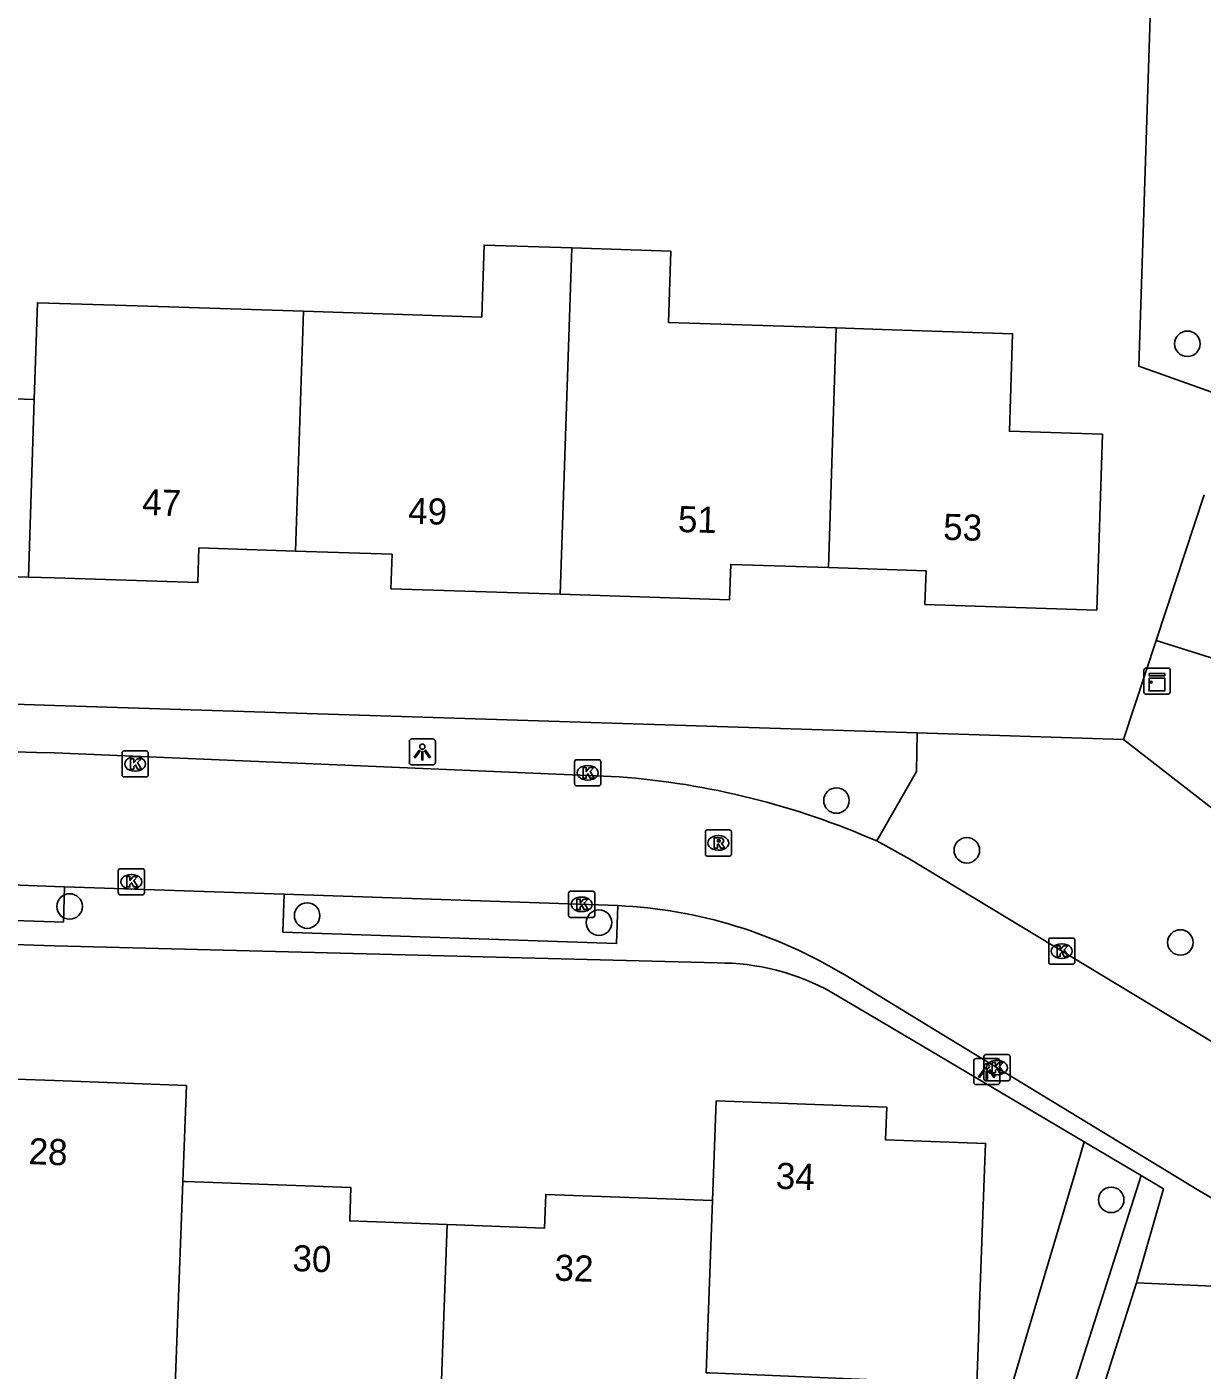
# Model space of a CAD drawing. Extents: x 158461 to 159795, y 387220 to 388672.
# Drawn here: x 159498.9 to 159544, y 387737.1 to 387788.6 of the extents above; entities that cross this region are included whole.
import ezdxf

# ---------------------------------------------------------------- set-up
doc = ezdxf.new("R2010")
doc.units = 0
for name, color, linetype in [('IMGEO_Boom', 7, 'Continuous'), ('IMGEO_Groenvoorziening', 7, 'Continuous'), ('IMGEO_Kast', 7, 'Continuous'), ('IMGEO_Kolk', 7, 'Continuous'), ('IMGEO_Lichtpunt', 7, 'Continuous'), ('IMGEO_Pand', 7, 'Continuous'), ('IMGEO_Pand_nummerreeks', 7, 'Continuous'), ('IMGEO_Rijbaan_lokaal_open', 7, 'Continuous'), ('IMGEO_Rioolput', 7, 'Continuous'), ('IMGEO_Voetpad_open', 7, 'Continuous')]:
    doc.layers.add(name, color=color, linetype=linetype)

msp = doc.modelspace()

# ---------------------------------------------------------------- linework, layer by layer
at = {"layer": 'IMGEO_Boom'}
for centre in [(159543.396, 387776.452), (159529.954, 387758.952), (159534.948, 387757.047), (159500.577, 387754.894), (159509.677, 387754.545), (159520.857, 387754.274), (159543.129, 387753.514), (159540.479, 387743.653)]:
    msp.add_circle(centre, 0.489, dxfattribs=at)
at = {"layer": 'IMGEO_Groenvoorziening'}
for points in [[(159545.229, 387774.284), (159541.535, 387775.588), (159542.059, 387791.731), (159552.282, 387791.386)], [(159531.549, 387720.12), (159536.134, 387735.247), (159536.306, 387735.285), (159537.303, 387738.648), (159539.092, 387744.686), (159539.446, 387745.879)]]:
    msp.add_lwpolyline(points, dxfattribs=at)
at = {"layer": 'IMGEO_Kast'}
for p, q in [((159541.733, 387763.103), (159541.733, 387763.944)), ((159541.733, 387763.944), (159541.733, 387763.103)), ((159541.808, 387764.028), (159542.649, 387764.028)), ((159542.649, 387764.028), (159541.808, 387764.028)), ((159542.733, 387763.953), (159542.733, 387763.112)), ((159542.733, 387763.112), (159542.733, 387763.953)), ((159542.658, 387763.028), (159541.817, 387763.028)), ((159541.817, 387763.028), (159542.658, 387763.028))]:
    msp.add_line(p, q, dxfattribs=at)
for points in [[(159541.928, 387763.818), (159542.528, 387763.818), (159542.528, 387763.733), (159541.928, 387763.733), (159541.928, 387763.818)], [(159541.928, 387763.643), (159542.528, 387763.643), (159542.528, 387763.154), (159541.928, 387763.154), (159541.928, 387763.643)]]:
    msp.add_lwpolyline(points, dxfattribs=at)
msp.add_circle((159542.012, 387763.492), 0.0377, dxfattribs=at)
for centre, start, end in [((159541.811, 387763.95), 92.4484, 184.2845), ((159541.811, 387763.95), 92.4484, 184.2845), ((159542.655, 387763.95), 2.4484, 94.2845), ((159542.655, 387763.95), 2.4484, 94.2845), ((159541.811, 387763.106), 182.4484, 274.2845), ((159541.811, 387763.106), 182.4484, 274.2845), ((159542.655, 387763.106), 272.4484, 4.2845), ((159542.655, 387763.106), 272.4484, 4.2845)]:
    msp.add_arc(centre, 0.0779, start, end, dxfattribs=at)
at = {"layer": 'IMGEO_Kolk'}
for p, q in [((159502.588, 387759.929), (159502.588, 387760.781)), ((159502.663, 387760.855), (159503.515, 387760.855)), ((159503.076, 387760.635), (159503.101, 387760.635)), ((159503.589, 387760.781), (159503.589, 387759.929)), ((159520, 387760.515), (159520.852, 387760.515)), ((159503.099, 387760.075), (159503.074, 387760.075)), ((159519.925, 387759.589), (159519.925, 387760.441)), ((159520.413, 387760.295), (159520.438, 387760.295)), ((159520.926, 387760.441), (159520.926, 387759.589)), ((159503.515, 387759.855), (159502.663, 387759.855)), ((159520.852, 387759.515), (159520, 387759.515)), ((159520.436, 387759.735), (159520.411, 387759.735)), ((159502.444, 387755.414), (159502.444, 387756.266)), ((159502.519, 387756.34), (159503.371, 387756.34)), ((159502.932, 387756.12), (159502.957, 387756.12)), ((159503.445, 387756.266), (159503.445, 387755.414)), ((159503.371, 387755.34), (159502.519, 387755.34)), ((159502.955, 387755.56), (159502.93, 387755.56)), ((159519.693, 387754.55), (159519.693, 387755.402)), ((159519.768, 387755.476), (159520.62, 387755.476)), ((159520.694, 387755.402), (159520.694, 387754.55)), ((159520.181, 387755.256), (159520.206, 387755.256)), ((159520.62, 387754.476), (159519.768, 387754.476)), ((159520.204, 387754.696), (159520.179, 387754.696)), ((159538.083, 387752.757), (159538.083, 387753.609)), ((159538.158, 387753.683), (159539.01, 387753.683)), ((159538.571, 387753.463), (159538.596, 387753.463)), ((159539.084, 387753.609), (159539.084, 387752.757)), ((159538.594, 387752.903), (159538.569, 387752.903)), ((159539.01, 387752.683), (159538.158, 387752.683)), ((159535.602, 387748.293), (159535.602, 387749.145)), ((159535.677, 387749.219), (159536.529, 387749.219)), ((159536.603, 387749.145), (159536.603, 387748.293)), ((159536.09, 387748.999), (159536.115, 387748.999)), ((159536.529, 387748.219), (159535.677, 387748.219)), ((159536.113, 387748.439), (159536.088, 387748.439))]:
    msp.add_line(p, q, dxfattribs=at)
for points in [[(159502.588, 387759.929), (159502.588, 387760.781)], [(159502.663, 387760.855), (159503.515, 387760.855)], [(159502.909, 387760.555), (159503.032, 387760.555), (159503.032, 387760.404), (159503.162, 387760.555), (159503.326, 387760.555), (159503.18, 387760.404), (159503.333, 387760.155), (159503.181, 387760.155), (159503.096, 387760.319), (159503.032, 387760.252), (159503.032, 387760.155), (159502.909, 387760.155), (159502.909, 387760.555)], [(159503.589, 387760.781), (159503.589, 387759.929)], [(159520, 387760.515), (159520.852, 387760.515)], [(159519.925, 387759.589), (159519.925, 387760.441)], [(159520.246, 387760.215), (159520.369, 387760.215), (159520.369, 387760.064), (159520.499, 387760.215), (159520.663, 387760.215), (159520.517, 387760.064), (159520.67, 387759.815), (159520.518, 387759.815), (159520.433, 387759.979), (159520.369, 387759.912), (159520.369, 387759.815), (159520.246, 387759.815), (159520.246, 387760.215)], [(159520.926, 387760.441), (159520.926, 387759.589)], [(159503.515, 387759.855), (159502.663, 387759.855)], [(159520.852, 387759.515), (159520, 387759.515)], [(159502.444, 387755.414), (159502.444, 387756.266)], [(159502.519, 387756.34), (159503.371, 387756.34)], [(159502.765, 387756.04), (159502.888, 387756.04), (159502.888, 387755.889), (159503.018, 387756.04), (159503.182, 387756.04), (159503.036, 387755.889), (159503.189, 387755.64), (159503.037, 387755.64), (159502.952, 387755.804), (159502.888, 387755.737), (159502.888, 387755.64), (159502.765, 387755.64), (159502.765, 387756.04)], [(159503.445, 387756.266), (159503.445, 387755.414)], [(159503.371, 387755.34), (159502.519, 387755.34)], [(159519.693, 387754.55), (159519.693, 387755.402)], [(159519.768, 387755.476), (159520.62, 387755.476)], [(159520.694, 387755.402), (159520.694, 387754.55)], [(159520.014, 387755.176), (159520.137, 387755.176), (159520.137, 387755.025), (159520.267, 387755.176), (159520.431, 387755.176), (159520.285, 387755.025), (159520.438, 387754.776), (159520.286, 387754.776), (159520.201, 387754.94), (159520.137, 387754.873), (159520.137, 387754.776), (159520.014, 387754.776), (159520.014, 387755.176)], [(159520.62, 387754.476), (159519.768, 387754.476)], [(159538.083, 387752.757), (159538.083, 387753.609)], [(159538.158, 387753.683), (159539.01, 387753.683)], [(159538.404, 387753.383), (159538.527, 387753.383), (159538.527, 387753.232), (159538.657, 387753.383), (159538.821, 387753.383), (159538.675, 387753.232), (159538.828, 387752.983), (159538.676, 387752.983), (159538.591, 387753.147), (159538.527, 387753.08), (159538.527, 387752.983), (159538.404, 387752.983), (159538.404, 387753.383)], [(159539.084, 387753.609), (159539.084, 387752.757)], [(159539.01, 387752.683), (159538.158, 387752.683)], [(159535.602, 387748.293), (159535.602, 387749.145)], [(159535.677, 387749.219), (159536.529, 387749.219)], [(159536.603, 387749.145), (159536.603, 387748.293)], [(159535.923, 387748.919), (159536.046, 387748.919), (159536.046, 387748.768), (159536.176, 387748.919), (159536.34, 387748.919), (159536.194, 387748.768), (159536.347, 387748.519), (159536.195, 387748.519), (159536.11, 387748.683), (159536.046, 387748.616), (159536.046, 387748.519), (159535.923, 387748.519), (159535.923, 387748.919)], [(159536.529, 387748.219), (159535.677, 387748.219)]]:
    msp.add_lwpolyline(points, dxfattribs=at)
for centre, start, end in [((159502.665, 387760.779), 91.552, 178.448), ((159502.665, 387760.779), 91.552, 178.448), ((159503.513, 387760.779), 1.552, 88.448), ((159503.513, 387760.779), 1.552, 88.448), ((159520.002, 387760.439), 91.552, 178.448), ((159520.002, 387760.439), 91.552, 178.448), ((159520.85, 387760.439), 1.552, 88.448), ((159520.85, 387760.439), 1.552, 88.448), ((159502.665, 387759.931), 181.552, 268.448), ((159502.665, 387759.931), 181.552, 268.448), ((159503.513, 387759.931), 271.552, 358.448), ((159503.513, 387759.931), 271.552, 358.448), ((159520.002, 387759.591), 181.552, 268.448), ((159520.002, 387759.591), 181.552, 268.448), ((159520.85, 387759.591), 271.552, 358.448), ((159520.85, 387759.591), 271.552, 358.448), ((159502.521, 387756.264), 91.552, 178.448), ((159502.521, 387756.264), 91.552, 178.448), ((159503.369, 387756.264), 1.552, 88.448), ((159503.369, 387756.264), 1.552, 88.448), ((159502.521, 387755.416), 181.552, 268.448), ((159502.521, 387755.416), 181.552, 268.448), ((159503.369, 387755.416), 271.552, 358.448), ((159503.369, 387755.416), 271.552, 358.448), ((159519.77, 387755.4), 91.552, 178.448), ((159519.77, 387755.4), 91.552, 178.448), ((159520.618, 387755.4), 1.552, 88.448), ((159520.618, 387755.4), 1.552, 88.448), ((159519.77, 387754.552), 181.552, 268.448), ((159519.77, 387754.552), 181.552, 268.448), ((159520.618, 387754.552), 271.552, 358.448), ((159520.618, 387754.552), 271.552, 358.448), ((159538.16, 387753.607), 91.552, 178.448), ((159538.16, 387753.607), 91.552, 178.448), ((159539.008, 387753.607), 1.552, 88.448), ((159539.008, 387753.607), 1.552, 88.448), ((159538.16, 387752.759), 181.552, 268.448), ((159538.16, 387752.759), 181.552, 268.448), ((159539.008, 387752.759), 271.552, 358.448), ((159539.008, 387752.759), 271.552, 358.448), ((159535.679, 387749.143), 91.552, 178.448), ((159535.679, 387749.143), 91.552, 178.448), ((159536.527, 387749.143), 1.552, 88.448), ((159536.527, 387749.143), 1.552, 88.448), ((159535.679, 387748.295), 181.552, 268.448), ((159535.679, 387748.295), 181.552, 268.448), ((159536.527, 387748.295), 271.552, 358.448), ((159536.527, 387748.295), 271.552, 358.448)]:
    msp.add_arc(centre, 0.0765, start, end, dxfattribs=at)
for centre, major_axis, ratio, start_param, end_param in [((159503.075, 387760.355), (-0.387, 0.002), 0.722429, 4.712389, 7.853982), ((159503.1, 387760.355), (-0.39, 0.002), 0.717154, 1.570796, 4.712389), ((159520.412, 387760.015), (-0.387, 0.002), 0.722429, 4.712389, 7.853982), ((159520.437, 387760.015), (-0.39, 0.002), 0.717154, 1.570796, 4.712389), ((159502.931, 387755.84), (-0.387, 0.002), 0.722429, 4.712389, 7.853982), ((159502.956, 387755.84), (-0.39, 0.002), 0.717154, 1.570796, 4.712389), ((159520.18, 387754.976), (-0.387, 0.002), 0.722429, 4.712389, 7.853982), ((159520.205, 387754.976), (-0.39, 0.002), 0.717154, 1.570796, 4.712389), ((159538.57, 387753.183), (-0.387, 0.002), 0.722429, 4.712389, 7.853982), ((159538.595, 387753.183), (-0.39, 0.002), 0.717154, 1.570796, 4.712389), ((159536.089, 387748.719), (-0.387, 0.002), 0.722429, 4.712389, 7.853982), ((159536.114, 387748.719), (-0.39, 0.002), 0.717154, 1.570796, 4.712389)]:
    msp.add_ellipse(centre, major_axis=major_axis, ratio=ratio, start_param=start_param, end_param=end_param, dxfattribs=at)
at = {"layer": 'IMGEO_Lichtpunt'}
for p, q in [((159513.592, 387761.217), (159513.592, 387760.41)), ((159513.592, 387761.217), (159513.592, 387760.41)), ((159514.494, 387761.312), (159513.686, 387761.312)), ((159514.494, 387761.312), (159513.686, 387761.312)), ((159514.588, 387760.41), (159514.588, 387761.217)), ((159514.588, 387760.41), (159514.588, 387761.217)), ((159513.686, 387760.316), (159514.494, 387760.316)), ((159513.686, 387760.316), (159514.494, 387760.316)), ((159535.213, 387748.972), (159535.213, 387748.165)), ((159535.213, 387748.972), (159535.213, 387748.165)), ((159536.115, 387749.067), (159535.307, 387749.067)), ((159536.115, 387749.067), (159535.307, 387749.067)), ((159536.209, 387748.165), (159536.209, 387748.972)), ((159536.209, 387748.165), (159536.209, 387748.972)), ((159535.307, 387748.071), (159536.115, 387748.071)), ((159535.307, 387748.071), (159536.115, 387748.071))]:
    msp.add_line(p, q, dxfattribs=at)
for points in [[(159513.966, 387760.881), (159514.005, 387760.853), (159513.817, 387760.591), (159513.779, 387760.618), (159513.966, 387760.881)], [(159514.068, 387760.833), (159514.115, 387760.833), (159514.115, 387760.511), (159514.068, 387760.511), (159514.068, 387760.833)], [(159514.178, 387760.853), (159514.216, 387760.88), (159514.403, 387760.618), (159514.364, 387760.59), (159514.178, 387760.853)], [(159535.587, 387748.636), (159535.626, 387748.608), (159535.438, 387748.346), (159535.4, 387748.373), (159535.587, 387748.636)], [(159535.799, 387748.608), (159535.837, 387748.635), (159536.024, 387748.373), (159535.985, 387748.345), (159535.799, 387748.608)], [(159535.689, 387748.588), (159535.736, 387748.588), (159535.736, 387748.266), (159535.689, 387748.266), (159535.689, 387748.588)]]:
    msp.add_lwpolyline(points, dxfattribs=at)
for centre in [(159514.091, 387761.015), (159535.712, 387748.77)]:
    msp.add_circle(centre, 0.0994, dxfattribs=at)
for centre, start, end in [((159513.686, 387761.217), 90, 180), ((159513.686, 387761.217), 90, 180), ((159514.494, 387761.217), 0, 90), ((159514.494, 387761.217), 0, 90), ((159513.686, 387760.41), 180, 270), ((159513.686, 387760.41), 180, 270), ((159514.494, 387760.41), 270, 0), ((159514.494, 387760.41), 270, 360), ((159535.307, 387748.972), 90, 180), ((159535.307, 387748.972), 90, 180), ((159536.115, 387748.972), 0, 90), ((159536.115, 387748.972), 0, 90), ((159535.307, 387748.165), 180, 270), ((159535.307, 387748.165), 180, 270), ((159536.115, 387748.165), 270, 0), ((159536.115, 387748.165), 270, 360)]:
    msp.add_arc(centre, 0.0946, start, end, dxfattribs=at)
at = {"layer": 'IMGEO_Pand'}
for points in [[(159509.534, 387777.696), (159516.367, 387777.473), (159516.456, 387780.235), (159519.819, 387780.125)], [(159519.819, 387780.125), (159519.601, 387773.683), (159519.375, 387766.853)], [(159519.819, 387780.125), (159523.605, 387780.002), (159523.516, 387777.269), (159529.948, 387777.059)], [(159489.092, 387778.351), (159495.937, 387778.128), (159495.816, 387774.431), (159499.223, 387774.32)], [(159499.223, 387774.32), (159499.345, 387778.027), (159503.17, 387777.903), (159509.534, 387777.696)], [(159509.534, 387777.696), (159509.23, 387768.511)], [(159529.948, 387777.059), (159531.703, 387777.002), (159536.7, 387776.839), (159536.578, 387773.1), (159540.141, 387772.984), (159539.922, 387766.25), (159533.342, 387766.465), (159533.384, 387767.756), (159529.645, 387767.878)], [(159529.645, 387767.878), (159529.948, 387777.059)], [(159498.998, 387767.512), (159499.223, 387774.32)], [(159498.998, 387767.512), (159492.512, 387767.722), (159492.555, 387769.037), (159488.788, 387769.16)], [(159509.23, 387768.511), (159505.528, 387768.632), (159505.484, 387767.3), (159500, 387767.479), (159498.998, 387767.512)], [(159519.375, 387766.853), (159512.889, 387767.064), (159512.932, 387768.391), (159509.23, 387768.511)], [(159529.645, 387767.878), (159525.905, 387768), (159525.861, 387766.642), (159519.375, 387766.853)], [(159494.745, 387747.116), (159498.481, 387746.977), (159498.529, 387748.275), (159500, 387748.22), (159505.055, 387748.033), (159504.918, 387744.362)], [(159525.209, 387743.624), (159525.349, 387747.449), (159531.878, 387747.207), (159531.832, 387745.955), (159535.668, 387745.813), (159535.631, 387744.814), (159535.426, 387739.287), (159535.405, 387738.718), (159535.326, 387736.588), (159525.104, 387737.02), (159524.967, 387737.026)], [(159504.51, 387733.474), (159504.918, 387744.362)], [(159504.918, 387744.362), (159505.02, 387744.358), (159511.356, 387744.123), (159511.309, 387742.847), (159515.04, 387742.709)], [(159515.04, 387742.709), (159518.772, 387742.57), (159518.82, 387743.862), (159525.209, 387743.624)], [(159524.967, 387737.026), (159525.209, 387743.624)], [(159515.04, 387742.709), (159514.703, 387733.563)]]:
    msp.add_lwpolyline(points, dxfattribs=at)
msp.add_arc((159501.998, 387737.562), 4.005, 177.7508, 263.1727, dxfattribs=at)
at = {"layer": 'IMGEO_Rijbaan_lokaal_open'}
for points in [[(159544.038, 387770.662), (159542.204, 387765.089)], [(159547.879, 387763.241), (159547.065, 387763.557), (159542.204, 387765.089)], [(159460.148, 387762.008), (159499.311, 387760.799), (159500, 387760.774), (159521.632, 387759.862)], [(159547.062, 387748.066), (159543.858, 387750), (159532.76, 387756.7), (159531.495, 387757.403)], [(159488.665, 387756.037), (159497.671, 387755.743), (159500, 387755.664), (159500.384, 387755.651)], [(159508.792, 387755.364), (159500.384, 387755.651)], [(159508.792, 387755.364), (159521.58, 387754.927)], [(159543.84, 387744.006), (159533.996, 387750), (159530.27, 387752.269)]]:
    msp.add_lwpolyline(points, dxfattribs=at)
for centre, radius, start, end in [((159519.346, 387729.683), 30.265, 66.3332, 85.6681), ((159520.72, 387736.582), 18.365, 58.6681, 87.3174), ((159555.048, 387762.421), 21.558, 238.6732, 267.8779)]:
    msp.add_arc(centre, radius, start, end, dxfattribs=at)
at = {"layer": 'IMGEO_Rioolput'}
for p, q in [((159524.931, 387756.901), (159524.931, 387757.753)), ((159525.006, 387757.827), (159525.858, 387757.827)), ((159525.419, 387757.607), (159525.444, 387757.607)), ((159525.932, 387757.753), (159525.932, 387756.901)), ((159525.442, 387757.047), (159525.417, 387757.047)), ((159525.858, 387756.827), (159525.006, 387756.827))]:
    msp.add_line(p, q, dxfattribs=at)
for points in [[(159524.931, 387756.901), (159524.931, 387757.753)], [(159525.006, 387757.827), (159525.858, 387757.827)], [(159525.52, 387757.525), (159525.268, 387757.527), (159525.268, 387757.127)], [(159525.446, 387757.446), (159525.392, 387757.446), (159525.392, 387757.365)], [(159525.932, 387757.753), (159525.932, 387756.901)], [(159525.268, 387757.127), (159525.392, 387757.127), (159525.392, 387757.289), (159525.403, 387757.289)], [(159525.392, 387757.365), (159525.444, 387757.365)], [(159525.45, 387757.26), (159525.521, 387757.127), (159525.661, 387757.127), (159525.596, 387757.253)], [(159525.858, 387756.827), (159525.006, 387756.827)]]:
    msp.add_lwpolyline(points, dxfattribs=at)
for centre, radius, start, end in [((159525.008, 387757.751), 0.0765, 91.552, 178.448), ((159525.008, 387757.751), 0.0765, 91.552, 178.448), ((159525.452, 387757.35), 0.0964, 77.0061, 93.1865), ((159525.466, 387757.407), 0.0378, 276.6634, 79.6772), ((159525.519, 387757.415), 0.109, 350.3612, 89.416), ((159525.517, 387757.415), 0.112, 277.5842, 350.9817), ((159525.856, 387757.751), 0.0765, 1.552, 88.448), ((159525.856, 387757.751), 0.0765, 1.552, 88.448), ((159525.008, 387756.903), 0.0765, 181.552, 268.448), ((159525.008, 387756.903), 0.0765, 181.552, 268.448), ((159525.402, 387757.236), 0.0533, 26.0293, 88.6989), ((159525.428, 387757.554), 0.19, 274.7715, 282.9687), ((159525.501, 387757.2), 0.108, 29.5134, 73.7905), ((159525.856, 387756.903), 0.0765, 271.552, 358.448), ((159525.856, 387756.903), 0.0765, 271.552, 358.448)]:
    msp.add_arc(centre, radius, start, end, dxfattribs=at)
for centre, major_axis, ratio, start_param, end_param in [((159525.418, 387757.327), (-0.387, 0.002), 0.722429, 4.712389, 7.853982), ((159525.443, 387757.327), (-0.39, 0.002), 0.717154, 1.570796, 4.712389)]:
    msp.add_ellipse(centre, major_axis=major_axis, ratio=ratio, start_param=start_param, end_param=end_param, dxfattribs=at)
at = {"layer": 'IMGEO_Voetpad_open'}
for points in [[(159542.204, 387765.089), (159540.955, 387761.291)], [(159533.045, 387761.543), (159500, 387762.594), (159461.065, 387763.878), (159457.387, 387764), (159457.04, 387764.011)], [(159531.495, 387757.403), (159533.025, 387760.067), (159533.045, 387761.543)], [(159540.955, 387761.291), (159533.045, 387761.543)], [(159540.955, 387761.291), (159546.791, 387756.759)], [(159500.384, 387755.651), (159500.34, 387754.295), (159500, 387754.307), (159488.62, 387754.679), (159488.665, 387756.037)], [(159521.58, 387754.927), (159521.53, 387753.478), (159508.747, 387753.914), (159508.792, 387755.364)], [(159460.143, 387754.686), (159468.612, 387754.409), (159484.649, 387753.885), (159500, 387753.384), (159525.384, 387752.73)], [(159529.782, 387751.599), (159532.483, 387750), (159539.446, 387745.879)], [(159539.446, 387745.879), (159541.627, 387744.588)], [(159528.573, 387703.638), (159530.177, 387708.67), (159541.627, 387744.588)], [(159541.627, 387744.588), (159542.479, 387744.076), (159541.447, 387740.468)], [(159622.824, 387741.244), (159617.327, 387738.097), (159612.287, 387738.246), (159567.936, 387739.556), (159551.426, 387740.044), (159541.447, 387740.468)], [(159541.447, 387740.468), (159537.668, 387728.596), (159535.242, 387720.973), (159531.316, 387708.639)]]:
    msp.add_lwpolyline(points, dxfattribs=at)
msp.add_arc((159525.457, 387743.899), 8.831, 60.68, 90.4763, dxfattribs=at)

# ---------------------------------------------------------------- texts
at = {"layer": 'IMGEO_Pand_nummerreeks'}
for s, rotation, p in [('47', 358.149, (159503.347, 387769.892)), ('49', 358.149, (159513.535, 387769.563)), ('51', 358.319, (159523.872, 387769.242)), ('53', 358.319, (159534.032, 387768.944)), ('28', 357.903, (159498.994, 387745.025)), ('34', 357.8743, (159527.618, 387744.082)), ('30', 357.9202, (159509.101, 387740.928)), ('32', 357.9202, (159519.14, 387740.563))]:
    msp.add_text(s, height=1, rotation=rotation, dxfattribs=at).set_placement(p)

doc.saveas('drawing.dxf')
